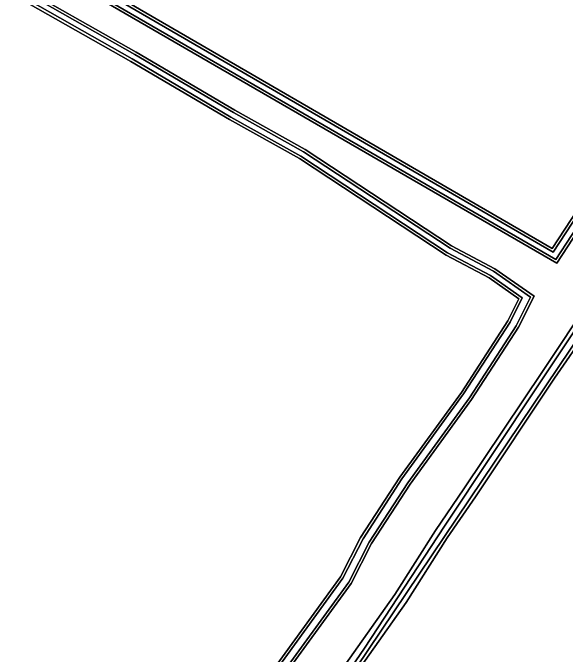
# Model space of a CAD drawing. Extents: x 158132 to 159664, y 385256 to 387218.
# Drawn here: x 159176.2 to 159317.1, y 385529 to 385692.7 of the extents above; entities that cross this region are included whole.
import ezdxf

# ---------------------------------------------------------------- set-up
doc = ezdxf.new("R2010")
doc.units = 0
for name, color, linetype in [('IMGEO_Gemengd_bos', 7, 'Continuous'), ('IMGEO_Oever', 7, 'Continuous'), ('IMGEO_Waterloop', 7, 'Continuous')]:
    doc.layers.add(name, color=color, linetype=linetype)

msp = doc.modelspace()

# ---------------------------------------------------------------- linework, layer by layer
at = {"layer": 'IMGEO_Gemengd_bos'}
for points in [[(159180.34, 385710.1), (159313.82, 385632.56), (159332.82, 385661.66), (159353.73, 385691.8), (159380.91, 385730.69)], [(159383.38, 385728.98), (159356.19, 385690.09), (159335.3, 385659.98), (159314.95, 385628.79), (159178.82, 385707.74)], [(159323.01, 385611.87), (159314.43, 385599.45), (159294.2, 385569.2), (159287.02, 385558.66), (159276.56, 385542.23), (159263.64, 385523.9), (159249.27, 385501.89), (159248.02, 385500), (159216.69, 385452.66), (159213.72, 385454.62), (159243.75, 385500), (159246.3, 385503.85), (159260.69, 385525.9), (159273.61, 385544.22), (159284.05, 385560.61), (159291.25, 385571.2), (159311.46, 385601.42), (159335.63, 385637.74), (159349.21, 385657.51), (159361.23, 385676.05), (159380.9, 385705.28)], [(159174.6, 385701.51), (159207.69, 385682.73), (159232.85, 385667.9), (159250.75, 385657.87), (159288.14, 385633.27), (159299.17, 385627.41), (159309.16, 385620.37), (159305.24, 385612.48), (159293.25, 385594.02), (159277.53, 385572.39), (159267.71, 385557.21), (159262.52, 385547.05), (159243.39, 385520.71)], [(159240.71, 385522.47), (159259.78, 385548.73), (159264.93, 385558.8), (159274.89, 385574.2), (159290.62, 385595.84), (159302.45, 385614.07), (159305.27, 385619.73), (159297.73, 385625.05), (159286.74, 385630.89), (159249.31, 385655.51), (159231.48, 385665.5), (159206.31, 385680.34), (159172.94, 385699.28)]]:
    msp.add_lwpolyline(points, dxfattribs=at)
at = {"layer": 'IMGEO_Oever'}
for points in [[(159251.17, 385508.97), (159265.87, 385530.54), (159286.33, 385561.7), (159310.45, 385598.05), (159357.31, 385668.29), (159416.5, 385756.96)], [(159380.91, 385730.69), (159353.73, 385691.8), (159332.82, 385661.66), (159313.82, 385632.56), (159180.34, 385710.1)], [(159382.8, 385729.38), (159355.61, 385690.49), (159334.72, 385660.38), (159314.72, 385629.73), (159178.6, 385708.68)], [(159178.82, 385707.74), (159314.95, 385628.79), (159335.3, 385659.98), (159356.19, 385690.09), (159383.38, 385728.98)], [(159179.36, 385709.86), (159314.05, 385631.62), (159333.4, 385661.27), (159354.3, 385691.4), (159381.49, 385730.29)], [(159380.9, 385705.28), (159361.23, 385676.05), (159349.21, 385657.51), (159335.63, 385637.74), (159311.46, 385601.42), (159291.25, 385571.2), (159284.05, 385560.61), (159273.61, 385544.22), (159260.69, 385525.9), (159246.3, 385503.85), (159243.75, 385500), (159213.72, 385454.62), (159216.69, 385452.66), (159248.02, 385500), (159249.27, 385501.89), (159263.64, 385523.9), (159276.56, 385542.23), (159287.02, 385558.66), (159294.2, 385569.2), (159314.43, 385599.45), (159323.01, 385611.87)], [(159173.57, 385701.29), (159207.34, 385682.12), (159232.51, 385667.29), (159250.38, 385657.27), (159287.79, 385632.66), (159298.81, 385626.81), (159308.26, 385620.14), (159304.63, 385612.83), (159292.68, 385594.42), (159276.95, 385572.78), (159267.1, 385557.55), (159261.92, 385547.42), (159242.81, 385521.09)], [(159243.39, 385520.71), (159262.52, 385547.05), (159267.71, 385557.21), (159277.53, 385572.39), (159293.25, 385594.02), (159305.24, 385612.48), (159309.16, 385620.37), (159299.17, 385627.41), (159288.14, 385633.27), (159250.75, 385657.87), (159232.85, 385667.9), (159207.69, 385682.73), (159174.6, 385701.51)], [(159241.3, 385522.08), (159260.38, 385548.36), (159265.54, 385558.46), (159275.46, 385573.8), (159291.19, 385595.44), (159303.06, 385613.73), (159306.16, 385619.96), (159298.09, 385625.65), (159287.09, 385631.49), (159249.68, 385656.11), (159231.83, 385666.11), (159206.66, 385680.95), (159172.75, 385700.19)], [(159172.94, 385699.28), (159206.31, 385680.34), (159231.48, 385665.5), (159249.31, 385655.51), (159286.74, 385630.89), (159297.73, 385625.05), (159305.27, 385619.73), (159302.45, 385614.07), (159290.62, 385595.84), (159274.89, 385574.2), (159264.93, 385558.8), (159259.78, 385548.73), (159240.71, 385522.47)], [(159341.59, 385462.04), (159408.81, 385559.52), (159411.45, 385563.84), (159366.83, 385589.22), (159326.5, 385612.69), (159324.68, 385613.75), (159323.27, 385613.71), (159321.75, 385611.76), (159254.02, 385510.99)]]:
    msp.add_lwpolyline(points, dxfattribs=at)
at = {"layer": 'IMGEO_Waterloop'}
for points in [[(159416.5, 385756.96), (159357.31, 385668.29), (159310.45, 385598.05), (159286.33, 385561.7), (159265.87, 385530.54), (159251.17, 385508.97)], [(159178.6, 385708.68), (159314.72, 385629.73), (159334.72, 385660.38), (159355.61, 385690.49), (159382.8, 385729.38)], [(159381.49, 385730.29), (159354.3, 385691.4), (159333.4, 385661.27), (159314.05, 385631.62), (159179.36, 385709.86)], [(159242.81, 385521.09), (159261.92, 385547.42), (159267.1, 385557.55), (159276.95, 385572.78), (159292.68, 385594.42), (159304.63, 385612.83), (159308.26, 385620.14), (159298.81, 385626.81), (159287.79, 385632.66), (159250.38, 385657.27), (159232.51, 385667.29), (159207.34, 385682.12), (159173.57, 385701.29)], [(159172.75, 385700.19), (159206.66, 385680.95), (159231.83, 385666.11), (159249.68, 385656.11), (159287.09, 385631.49), (159298.09, 385625.65), (159306.16, 385619.96), (159303.06, 385613.73), (159291.19, 385595.44), (159275.46, 385573.8), (159265.54, 385558.46), (159260.38, 385548.36), (159241.3, 385522.08)], [(159254.02, 385510.99), (159321.75, 385611.76), (159323.27, 385613.71), (159324.68, 385613.75), (159326.5, 385612.69), (159366.83, 385589.22), (159411.45, 385563.84), (159408.81, 385559.52), (159341.59, 385462.04)]]:
    msp.add_lwpolyline(points, dxfattribs=at)

doc.saveas('drawing.dxf')
